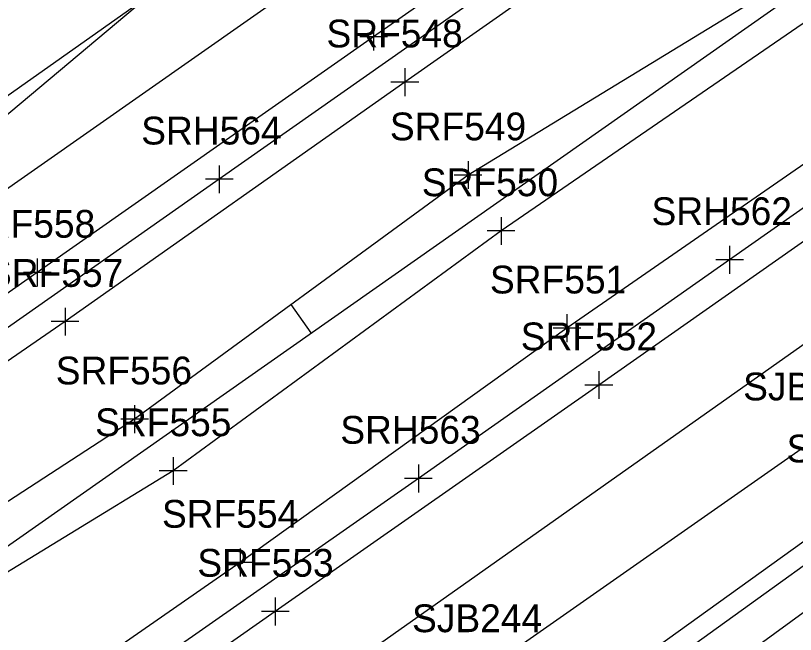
# Model space of a CAD drawing. Extents: x 941041 to 969446, y 397014 to 416764.
# Drawn here: x 951223.9 to 951336.1, y 402781.9 to 402871 of the extents above; entities that cross this region are included whole.
import ezdxf

# ---------------------------------------------------------------- set-up
doc = ezdxf.new("R2010")
doc.units = 0
for name, color, linetype in [('SURVEY - CENTERLINE - Preliminary', 7, 'Continuous'), ('SURVEY - CENTERLINE - Preliminary Curve Text', 7, 'Continuous'), ('SURVEY - DRAINAGE - Area Shapes', 7, 'Continuous'), ('SURVEY - DTM - Breaklines', 7, 'Continuous'), ('SURVEY - DTM - Breaklines - Points - Locators', 7, 'Continuous'), ('SURVEY - DTM - Breaklines - Points - Numbers', 7, 'Continuous'), ('SURVEY - TRAFFIC CONTROL - Pavement Marking with Text', 7, 'Continuous'), ('SURVEY - TRANSPORTATION - Features', 7, 'Continuous'), ('SURVEY - TRANSPORTATION - Features - Points - Locators', 7, 'Continuous'), ('SURVEY - TRANSPORTATION - Features - Points - Numbers', 7, 'Continuous'), ('SURVEY - TRANSPORTATION - Roads', 7, 'Continuous'), ('SURVEY - TRANSPORTATION - Roads - Points - Locators', 7, 'Continuous'), ('SURVEY - TRANSPORTATION - Roads - Points - Numbers', 7, 'Continuous')]:
    doc.layers.add(name, color=color, linetype=linetype)

msp = doc.modelspace()

# ---------------------------------------------------------------- linework, layer by layer
at = {"layer": 'SURVEY - CENTERLINE - Preliminary'}
msp.add_line((950966.25, 402614.81), (953884.31, 404661.52), dxfattribs=at)
msp.add_line((950966.25, 402614.81), (953884.31, 404661.52), dxfattribs=at)
msp.add_line((950966.25, 402614.81), (953884.31, 404661.52), dxfattribs=at)
at = {"layer": 'SURVEY - CENTERLINE - Preliminary Curve Text'}
msp.add_line((951266.4, 402825.34), (951263.53, 402829.43), dxfattribs=at)
at = {"layer": 'SURVEY - DRAINAGE - Area Shapes'}
for points in [[(951145.6, 402792.15), (951562.19, 403084.02), (952475.83, 403724.71), (952754.77, 403922.8), (952578.99, 403846.21), (952455.44, 403792), (952334.19, 403750.29), (951972.51, 403632.53), (951887.41, 403584.59)], [(950765.73, 402528.11), (950855.07, 402487.28), (951056.09, 402625.14), (951609.08, 403015.7), (952524.78, 403657.05), (952475.83, 403724.71)], [(950765.73, 402528.11), (951145.6, 402792.15), (951242.57, 402873.52), (951348.31, 402952.21), (951398.95, 403004.27), (951428.85, 403040.93), (951473.12, 403113.97), (951570.1, 403333.86), (951394.91, 403299.54), (951364.56, 403085.05), (950690.3, 402604.57), (950747.14, 402539.76), (950765.73, 402528.11)]]:
    msp.add_lwpolyline(points, dxfattribs=at)
at = {"layer": 'SURVEY - DTM - Breaklines'}
for points in [[(951846.17, 403143.63), (951798.24, 403106.85), (951755.36, 403076.11), (951709.52, 403045.74), (951665.69, 403013.78), (951621.55, 402983.27), (951574.76, 402950.88), (951533.18, 402922.12), (951486.76, 402887.78), (951441.32, 402857.8), (951393.85, 402824.12), (951350.68, 402794.89), (951304.42, 402761.09), (951261.65, 402730.04), (951245.94, 402719.49)], [(951575.82, 403045.76), (951527.52, 403011.01), (951480.03, 402979.65), (951432.25, 402944.1), (951384.56, 402912.98), (951337.64, 402877.72), (951288.98, 402848.05), (951240.98, 402812.92), (951195.6, 402783.43), (951143.39, 402744.95), (951093.24, 402715.77), (951046.95, 402677.96), (950999.14, 402648.78), (950948.74, 402611.17), (950902.47, 402579.09), (950854.68, 402542.03)], [(951577.76, 403042.92), (951530.68, 403006.34), (951482.65, 402975.12), (951435.54, 402939.25), (951387.56, 402907.68), (951341.21, 402872.58), (951293.73, 402840.01), (951246.54, 402805.47), (951199.41, 402776.68), (951147.67, 402739.07), (951099.33, 402706.23), (951051.58, 402671.4), (951004.7, 402639.99), (950954.22, 402602.88), (950907.42, 402570.91)]]:
    msp.add_lwpolyline(points, dxfattribs=at)
at = {"layer": 'SURVEY - DTM - Breaklines - Points - Locators'}
for p, q in [((951288.98, 402850.05), (951288.98, 402846.05)), ((951290.98, 402848.05), (951286.98, 402848.05)), ((951293.73, 402842.01), (951293.73, 402838.01)), ((951295.73, 402840.01), (951291.73, 402840.01)), ((951240.98, 402814.92), (951240.98, 402810.92)), ((951242.98, 402812.92), (951238.98, 402812.92)), ((951246.54, 402807.47), (951246.54, 402803.47)), ((951248.54, 402805.47), (951244.54, 402805.47))]:
    msp.add_line(p, q, dxfattribs=at)
at = {"layer": 'SURVEY - TRAFFIC CONTROL - Pavement Marking with Text'}
msp.add_lwpolyline([(951314.22, 402923.86), (951272.75, 402894.38), (951242.57, 402873.52), (951199.36, 402842.99), (951159.15, 402814.84), (951120.06, 402787.42)], dxfattribs=at)
at = {"layer": 'SURVEY - TRANSPORTATION - Features'}
for points in [[(951846.55, 403258.26), (951803.24, 403226.1), (951748.25, 403189.15), (951693.85, 403151.36), (951652.28, 403122.5), (951598.3, 403082.91), (951563.02, 403059.84), (951516.46, 403027.98), (951469.63, 402994.87), (951420.56, 402960.47), (951375.73, 402928.74), (951325.75, 402893.61), (951279.89, 402861.42), (951230.97, 402826.96), (951186.74, 402796.51), (951134.07, 402759.39), (951086.9, 402726.09), (951037.69, 402691.08), (950990.96, 402659.35), (950941.16, 402624.61), (950894.08, 402591.27), (950846.1, 402558.07)], [(951856.72, 403212.68), (951764.5, 403147.89), (951717.58, 403116.6), (951672.86, 403085.82), (951622.89, 403050.6), (951589.61, 403026.67), (951541.47, 402992.46), (951493.88, 402958.88), (951445.62, 402924.24), (951399.07, 402891.81), (951350.72, 402858.88), (951303.21, 402826.01), (951256.16, 402792.29), (951210.71, 402760.72), (951159.21, 402724.85), (951109.63, 402690.18), (951062.08, 402656.92), (951014.84, 402623.15), (950965.73, 402588.73), (950917.42, 402555.24)], [(951845.47, 403150.79), (951794.85, 403112.74), (951750.76, 403081.68), (951706.8, 403050.62), (951661.08, 403019.6), (951617.49, 402989.41), (951570.55, 402956.66), (951529.62, 402928.23), (951481.56, 402894.72), (951437.37, 402863.29), (951389.55, 402829.63), (951347.66, 402799.3), (951299.97, 402764.93), (951259.62, 402733.33), (951238.85, 402716.85), (951240.37, 402714.07), (951266.38, 402722.33)]]:
    msp.add_lwpolyline(points, dxfattribs=at)
at = {"layer": 'SURVEY - TRANSPORTATION - Features - Points - Locators'}
for p, q in [((951279.89, 402863.42), (951279.89, 402859.42)), ((951281.89, 402861.42), (951277.89, 402861.42)), ((951230.97, 402828.96), (951230.97, 402824.96)), ((951303.21, 402828.01), (951303.21, 402824.01)), ((951232.97, 402826.96), (951228.97, 402826.96)), ((951305.21, 402826.01), (951301.21, 402826.01)), ((951256.16, 402794.29), (951256.16, 402790.29)), ((951258.16, 402792.29), (951254.16, 402792.29))]:
    msp.add_line(p, q, dxfattribs=at)
at = {"layer": 'SURVEY - TRANSPORTATION - Roads'}
for points in [[(951845.2, 403267.54), (951801.31, 403236.61), (951744.54, 403196.74), (951690.16, 403158.52), (951647.93, 403128.95), (951593.74, 403091.02), (951558.54, 403066.4), (951512.79, 403034.32), (951465.64, 403001.33), (951417.08, 402967.23), (951371.33, 402935.17), (951322.53, 402900.91), (951275.39, 402867.97), (951226.98, 402834.03), (951182.33, 402802.7), (951130.47, 402766.38), (951082.48, 402732.74), (951033.85, 402698.52), (950986.81, 402665.5), (950937.2, 402630.87), (950889.84, 402597.74), (950842.47, 402564.81)], [(951780.68, 403217.38), (951738.23, 403187.45), (951697.12, 403158.56), (951654.96, 403128.89), (951608.97, 403096.67), (951563.06, 403064.58), (951522.34, 403036.25), (951478.19, 403005.31), (951433.46, 402973.96), (951388.82, 402942.6), (951343.63, 402911.08), (951297.84, 402878.82), (951253.17, 402847.45), (951208.79, 402816.34), (951164.62, 402785.4), (951117.76, 402752.44), (951062.59, 402713.8), (951015.56, 402680.82), (950970.91, 402649.47), (950922.71, 402615.44), (950871.58, 402580), (950823.38, 402546.92)], [(951858.06, 403203.77), (951808.39, 403168.94), (951765.12, 403138.61), (951722.92, 403109), (951677.22, 403076.95), (951628.72, 403042.91), (951593.38, 403018.09), (951546.63, 402985.29), (951497.78, 402951.07), (951450.21, 402917.78), (951402.73, 402884.45), (951356.41, 402851.91), (951307.81, 402817.83), (951261.24, 402785.24), (951215.15, 402752.96), (951165.07, 402717.74), (951114.38, 402682.19), (951068.41, 402650.05), (951019.3, 402615.59), (950970.87, 402581.82), (950921.09, 402547.35)], [(951799.91, 403167.92), (951765.7, 403143.84), (951722.98, 403113.79), (951681.01, 403084.4), (951636.93, 403053.52), (951591.07, 403021.41), (951548.97, 402991.96), (951506.9, 402962.52), (951461.04, 402930.25), (951416.05, 402898.59), (951370.52, 402866.66), (951326.63, 402835.85), (951281.83, 402804.38), (951236.39, 402772.61), (951191.53, 402741.41), (951141.44, 402706.16), (951090.99, 402670.89), (951041.99, 402636.44), (950997.25, 402605.16), (950947.61, 402570.96)], [(951846.26, 403165.91), (951785.95, 403123.91), (951742.66, 403093.3), (951698.88, 403062.61), (951653.78, 403030.96), (951609.85, 403000.51), (951563.27, 402967.88), (951522.4, 402938.86), (951473.6, 402904.83), (951429.78, 402874.17), (951382.72, 402841.04), (951339.82, 402810.62), (951292.16, 402777.26), (951248.3, 402746.75), (951245.27, 402744.51), (951200.71, 402713.1), (951156.14, 402681.85), (951111.63, 402650.98), (951070.06, 402621.38)], [(951848.45, 403157.23), (951792.22, 403116.66), (951747.92, 403084.66), (951704.82, 403054.15), (951659.86, 403022.58), (951616, 402991.97), (951569.24, 402959.23), (951528.22, 402930.38), (951479.58, 402896.46), (951435.74, 402865.6), (951388.12, 402832.25), (951346.18, 402801.69), (951298.05, 402767.12), (951257.18, 402736.22), (951253.47, 402733.27), (951213.31, 402701.79), (951214.38, 402699.39), (951243.59, 402710.94), (951265.42, 402718.75)]]:
    msp.add_lwpolyline(points, dxfattribs=at)
at = {"layer": 'SURVEY - TRANSPORTATION - Roads - Points - Locators'}
for p, q in [((951275.39, 402869.97), (951275.39, 402865.97)), ((951277.39, 402867.97), (951273.39, 402867.97)), ((951253.17, 402849.45), (951253.17, 402845.45)), ((951255.17, 402847.45), (951251.17, 402847.45)), ((951326.63, 402837.85), (951326.63, 402833.85)), ((951226.98, 402836.03), (951226.98, 402832.03)), ((951328.63, 402835.85), (951324.63, 402835.85)), ((951228.98, 402834.03), (951224.98, 402834.03)), ((951307.81, 402819.83), (951307.81, 402815.83)), ((951309.81, 402817.83), (951305.81, 402817.83)), ((951281.83, 402806.38), (951281.83, 402802.38)), ((951283.83, 402804.38), (951279.83, 402804.38)), ((951261.24, 402787.24), (951261.24, 402783.24)), ((951263.24, 402785.24), (951259.24, 402785.24))]:
    msp.add_line(p, q, dxfattribs=at)

# ---------------------------------------------------------------- texts
at = {"layer": 'SURVEY - DTM - Breaklines - Points - Numbers'}
for s, p in [('SRF549', (951277.73, 402853.05)), ('SRF550', (951282.32, 402845.01)), ('SRF556', (951229.63, 402817.92)), ('SRF555', (951235.3, 402810.47))]:
    msp.add_text(s, height=4, dxfattribs=at).set_placement(p)
at = {"layer": 'SURVEY - TRANSPORTATION - Features - Points - Numbers'}
for s, p in [('SRF548', (951268.6, 402866.42)), ('SRF557', (951219.73, 402831.96)), ('SRF551', (951292.13, 402831.01)), ('SRF554', (951244.92, 402797.29))]:
    msp.add_text(s, height=4, dxfattribs=at).set_placement(p)
at = {"layer": 'SURVEY - TRANSPORTATION - Roads - Points - Numbers'}
for s, p in [('SRH564', (951241.93, 402852.45)), ('SRH562', (951315.39, 402840.85)), ('SRF558', (951215.69, 402839.03)), ('SRF552', (951296.57, 402822.83)), ('SJB235', (951328.58, 402815.62)), ('SRH563', (951270.59, 402809.38)), ('SJB236', (951334.83, 402806.69)), ('SRF553', (951250.01, 402790.24)), ('SJB244', (951280.92, 402782.26))]:
    msp.add_text(s, height=4, dxfattribs=at).set_placement(p)

doc.saveas('drawing.dxf')
